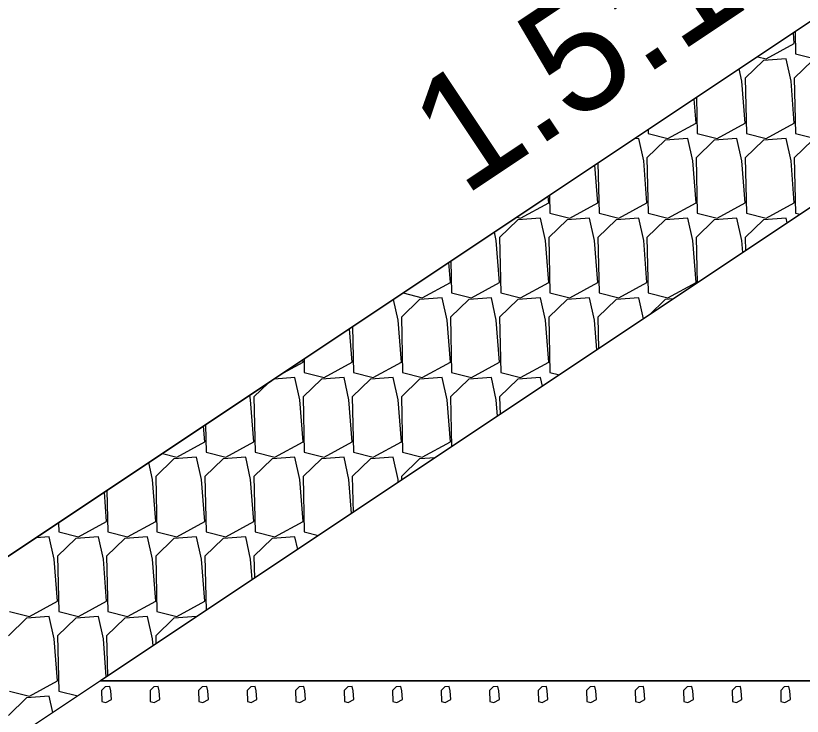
# Model space of a CAD drawing. Extents: x -26 to 4903, y -1010 to 9587.
# Drawn here: x 85.43 to 95.6, y 4004.54 to 4013.6 of the extents above; entities that cross this region are included whole.
import ezdxf

# ---------------------------------------------------------------- set-up
doc = ezdxf.new("R2010")
doc.units = 0
for name, color, linetype in [('Default', 7, 'Continuous'), ('Prop CMT Slope Grass', 7, 'Continuous'), ('Prop XS Class II Rip Rap Ditch Liner', 7, 'Continuous'), ('Prop XS Earthwork Shape', 7, 'Continuous'), ('Prop XS Side Slope Text', 7, 'Continuous')]:
    doc.layers.add(name, color=color, linetype=linetype)

msp = doc.modelspace()

# ---------------------------------------------------------------- linework, layer by layer
at = {"layer": 'Default'}
msp.add_line((106.5, 4020.723), (78.826, 4002.273), dxfattribs=at)
at = {"layer": 'Prop CMT Slope Grass'}
for p, q in [((110.001, 4020.653), (86.522, 4005)), ((86.522, 4005), (104.025, 4005))]:
    msp.add_line(p, q, dxfattribs=at)
at = {"layer": 'Prop XS Class II Rip Rap Ditch Liner'}
for p, q in [((78.826, 4002.273), (106.5, 4020.723)), ((95.492, 4013.239), (95.481, 4013.377)), ((95.502, 4013.39), (95.508, 4013.105)), ((95.129, 4013.041), (95.492, 4013.239)), ((95.019, 4013.068), (95.129, 4013.041)), ((95.508, 4013.105), (95.764, 4013.041)), ((95.093, 4013.018), (94.857, 4012.789)), ((95.386, 4013.041), (95.093, 4013.018)), ((95.45, 4012.751), (95.386, 4013.041)), ((95.728, 4013.018), (95.492, 4012.789)), ((94.815, 4012.751), (94.78, 4012.909)), ((94.857, 4012.209), (94.815, 4012.751)), ((94.857, 4012.789), (94.873, 4012.076)), ((95.492, 4012.209), (95.45, 4012.751)), ((95.492, 4012.789), (95.508, 4012.076)), ((94.222, 4012.209), (94.198, 4012.521)), ((94.228, 4012.541), (94.238, 4012.076)), ((93.859, 4012.011), (94.222, 4012.209)), ((94.494, 4012.011), (94.857, 4012.209)), ((95.129, 4012.011), (95.492, 4012.209)), ((93.602, 4012.124), (93.603, 4012.076)), ((93.603, 4012.076), (93.859, 4012.011)), ((94.238, 4012.076), (94.494, 4012.011)), ((94.873, 4012.076), (95.129, 4012.011)), ((95.508, 4012.076), (95.764, 4012.011)), ((93.481, 4012.011), (93.426, 4012.007)), ((93.545, 4011.721), (93.481, 4012.011)), ((93.823, 4011.988), (93.588, 4011.76)), ((94.116, 4012.011), (93.823, 4011.988)), ((94.18, 4011.721), (94.116, 4012.011)), ((94.458, 4011.988), (94.222, 4011.76)), ((94.751, 4012.011), (94.458, 4011.988)), ((94.815, 4011.721), (94.751, 4012.011)), ((95.093, 4011.988), (94.857, 4011.76)), ((95.386, 4012.011), (95.093, 4011.988)), ((95.45, 4011.721), (95.386, 4012.011)), ((95.728, 4011.988), (95.492, 4011.76)), ((93.588, 4011.76), (93.603, 4011.046)), ((94.222, 4011.76), (94.238, 4011.046)), ((94.857, 4011.76), (94.873, 4011.046)), ((95.492, 4011.76), (95.508, 4011.046)), ((92.953, 4011.179), (92.914, 4011.665)), ((92.954, 4011.692), (92.968, 4011.046)), ((93.588, 4011.179), (93.545, 4011.721)), ((94.222, 4011.179), (94.18, 4011.721)), ((94.857, 4011.179), (94.815, 4011.721)), ((95.492, 4011.179), (95.45, 4011.721)), ((92.318, 4011.179), (92.311, 4011.263)), ((92.328, 4011.275), (92.333, 4011.046)), ((91.954, 4010.981), (92.318, 4011.179)), ((92.589, 4010.981), (92.953, 4011.179)), ((93.224, 4010.981), (93.588, 4011.179)), ((93.859, 4010.981), (94.222, 4011.179)), ((94.494, 4010.981), (94.857, 4011.179)), ((95.129, 4010.981), (95.492, 4011.179)), ((92.333, 4011.046), (92.589, 4010.981)), ((92.968, 4011.046), (93.224, 4010.981)), ((93.603, 4011.046), (93.859, 4010.981)), ((94.238, 4011.046), (94.494, 4010.981)), ((94.873, 4011.046), (95.129, 4010.981)), ((95.508, 4011.046), (95.568, 4011.031)), ((91.919, 4010.958), (91.683, 4010.73)), ((91.906, 4010.993), (91.954, 4010.981)), ((92.212, 4010.981), (91.919, 4010.958)), ((92.275, 4010.692), (92.212, 4010.981)), ((92.554, 4010.958), (92.318, 4010.73)), ((92.846, 4010.981), (92.554, 4010.958)), ((92.91, 4010.692), (92.846, 4010.981)), ((93.189, 4010.958), (92.953, 4010.73)), ((93.481, 4010.981), (93.189, 4010.958)), ((93.545, 4010.692), (93.481, 4010.981)), ((93.823, 4010.958), (93.588, 4010.73)), ((94.116, 4010.981), (93.823, 4010.958)), ((94.18, 4010.692), (94.116, 4010.981)), ((94.458, 4010.958), (94.222, 4010.73)), ((94.751, 4010.981), (94.458, 4010.958)), ((94.815, 4010.692), (94.751, 4010.981)), ((95.093, 4010.958), (94.857, 4010.73)), ((95.386, 4010.981), (95.093, 4010.958)), ((95.4, 4010.919), (95.386, 4010.981)), ((91.64, 4010.692), (91.616, 4010.8)), ((91.683, 4010.73), (91.698, 4010.016)), ((92.318, 4010.73), (92.333, 4010.016)), ((92.953, 4010.73), (92.968, 4010.016)), ((93.588, 4010.73), (93.603, 4010.016)), ((94.222, 4010.73), (94.235, 4010.142)), ((94.857, 4010.73), (94.861, 4010.56)), ((91.683, 4010.15), (91.64, 4010.692)), ((92.318, 4010.15), (92.275, 4010.692)), ((92.953, 4010.15), (92.91, 4010.692)), ((93.588, 4010.15), (93.545, 4010.692)), ((94.222, 4010.15), (94.18, 4010.692)), ((94.827, 4010.537), (94.815, 4010.692)), ((91.054, 4010.425), (91.063, 4010.016)), ((91.048, 4010.15), (91.028, 4010.408)), ((90.684, 4009.952), (91.048, 4010.15)), ((91.319, 4009.952), (91.683, 4010.15)), ((91.954, 4009.952), (92.318, 4010.15)), ((92.589, 4009.952), (92.953, 4010.15)), ((93.224, 4009.952), (93.588, 4010.15)), ((93.859, 4009.952), (94.222, 4010.15)), ((90.437, 4010.014), (90.684, 4009.952)), ((91.063, 4010.016), (91.319, 4009.952)), ((91.698, 4010.016), (91.954, 4009.952)), ((92.333, 4010.016), (92.589, 4009.952)), ((92.968, 4010.016), (93.224, 4009.952)), ((93.603, 4010.016), (93.859, 4009.952)), ((90.37, 4009.662), (90.311, 4009.93)), ((90.649, 4009.929), (90.413, 4009.7)), ((90.942, 4009.952), (90.649, 4009.929)), ((91.005, 4009.662), (90.942, 4009.952)), ((91.284, 4009.929), (91.048, 4009.7)), ((91.577, 4009.952), (91.284, 4009.929)), ((91.64, 4009.662), (91.577, 4009.952)), ((91.919, 4009.929), (91.683, 4009.7)), ((92.212, 4009.952), (91.919, 4009.929)), ((92.275, 4009.662), (92.212, 4009.952)), ((92.554, 4009.929), (92.318, 4009.7)), ((92.846, 4009.952), (92.554, 4009.929)), ((92.91, 4009.662), (92.846, 4009.952)), ((93.189, 4009.929), (92.953, 4009.7)), ((93.481, 4009.952), (93.189, 4009.929)), ((93.541, 4009.68), (93.481, 4009.952)), ((93.823, 4009.929), (93.621, 4009.733)), ((93.927, 4009.937), (93.823, 4009.929)), ((90.413, 4009.7), (90.428, 4008.987)), ((91.048, 4009.7), (91.063, 4008.987)), ((91.683, 4009.7), (91.698, 4008.987)), ((92.318, 4009.7), (92.333, 4008.987)), ((92.953, 4009.7), (92.961, 4009.293)), ((90.413, 4009.12), (90.37, 4009.662)), ((91.048, 4009.12), (91.005, 4009.662)), ((91.683, 4009.12), (91.64, 4009.662)), ((92.318, 4009.12), (92.275, 4009.662)), ((92.94, 4009.279), (92.91, 4009.662)), ((89.778, 4009.12), (89.744, 4009.552)), ((89.781, 4009.576), (89.793, 4008.987)), ((88.89, 4008.982), (89.143, 4009.12)), ((89.143, 4009.12), (89.141, 4009.15)), ((89.155, 4009.159), (89.158, 4008.987)), ((89.414, 4008.922), (89.778, 4009.12)), ((90.049, 4008.922), (90.413, 4009.12)), ((90.684, 4008.922), (91.048, 4009.12)), ((91.319, 4008.922), (91.683, 4009.12)), ((91.954, 4008.922), (92.318, 4009.12)), ((89.158, 4008.987), (89.414, 4008.922)), ((89.793, 4008.987), (90.049, 4008.922)), ((90.428, 4008.987), (90.684, 4008.922)), ((91.063, 4008.987), (91.319, 4008.922)), ((91.698, 4008.987), (91.954, 4008.922)), ((92.333, 4008.987), (92.456, 4008.956)), ((89.037, 4008.922), (88.768, 4008.901)), ((89.1, 4008.633), (89.037, 4008.922)), ((89.379, 4008.899), (89.143, 4008.671)), ((89.672, 4008.922), (89.379, 4008.899)), ((89.735, 4008.633), (89.672, 4008.922)), ((90.014, 4008.899), (89.778, 4008.671)), ((90.307, 4008.922), (90.014, 4008.899)), ((90.37, 4008.633), (90.307, 4008.922)), ((90.649, 4008.899), (90.413, 4008.671)), ((90.942, 4008.922), (90.649, 4008.899)), ((91.005, 4008.633), (90.942, 4008.922)), ((91.284, 4008.899), (91.048, 4008.671)), ((91.577, 4008.922), (91.284, 4008.899)), ((91.64, 4008.633), (91.577, 4008.922)), ((91.919, 4008.899), (91.683, 4008.671)), ((92.212, 4008.922), (91.919, 4008.899)), ((92.236, 4008.81), (92.212, 4008.922)), ((88.697, 4008.854), (88.508, 4008.671)), ((88.465, 4008.633), (88.453, 4008.691)), ((88.508, 4008.091), (88.465, 4008.633)), ((88.508, 4008.671), (88.523, 4007.957)), ((89.143, 4008.091), (89.1, 4008.633)), ((89.143, 4008.671), (89.158, 4007.957)), ((89.778, 4008.091), (89.735, 4008.633)), ((89.778, 4008.671), (89.793, 4007.957)), ((90.413, 4008.091), (90.37, 4008.633)), ((90.413, 4008.671), (90.428, 4007.957)), ((91.048, 4008.091), (91.005, 4008.633)), ((91.048, 4008.671), (91.062, 4008.027)), ((91.657, 4008.423), (91.64, 4008.633)), ((91.683, 4008.671), (91.688, 4008.444)), ((87.873, 4008.091), (87.857, 4008.294)), ((87.881, 4008.31), (87.888, 4007.957)), ((87.509, 4007.893), (87.873, 4008.091)), ((88.144, 4007.893), (88.508, 4008.091)), ((88.779, 4007.893), (89.143, 4008.091)), ((89.414, 4007.893), (89.778, 4008.091)), ((90.049, 4007.893), (90.413, 4008.091)), ((90.684, 4007.893), (91.048, 4008.091)), ((87.474, 4007.87), (87.238, 4007.641)), ((87.325, 4007.939), (87.509, 4007.893)), ((87.767, 4007.893), (87.474, 4007.87)), ((87.831, 4007.603), (87.767, 4007.893)), ((88.109, 4007.87), (87.873, 4007.641)), ((87.888, 4007.957), (88.144, 4007.893)), ((88.402, 4007.893), (88.109, 4007.87)), ((88.465, 4007.603), (88.402, 4007.893)), ((88.744, 4007.87), (88.508, 4007.641)), ((88.523, 4007.957), (88.779, 4007.893)), ((89.037, 4007.893), (88.744, 4007.87)), ((89.1, 4007.603), (89.037, 4007.893)), ((89.379, 4007.87), (89.143, 4007.641)), ((89.158, 4007.957), (89.414, 4007.893)), ((89.672, 4007.893), (89.379, 4007.87)), ((89.735, 4007.603), (89.672, 4007.893)), ((90.014, 4007.87), (89.778, 4007.641)), ((89.793, 4007.957), (90.049, 4007.893)), ((90.307, 4007.893), (90.014, 4007.87)), ((90.37, 4007.603), (90.307, 4007.893)), ((90.649, 4007.87), (90.413, 4007.641)), ((90.428, 4007.957), (90.684, 4007.893)), ((90.85, 4007.885), (90.649, 4007.87)), ((87.196, 4007.603), (87.148, 4007.821)), ((87.238, 4007.061), (87.196, 4007.603)), ((87.238, 4007.641), (87.254, 4006.928)), ((87.873, 4007.061), (87.831, 4007.603)), ((87.873, 4007.641), (87.888, 4006.928)), ((88.508, 4007.061), (88.465, 4007.603)), ((88.508, 4007.641), (88.523, 4006.928)), ((89.143, 4007.061), (89.1, 4007.603)), ((89.143, 4007.641), (89.158, 4006.928)), ((89.77, 4007.165), (89.735, 4007.603)), ((89.778, 4007.641), (89.788, 4007.177)), ((90.373, 4007.568), (90.37, 4007.603)), ((90.413, 4007.641), (90.414, 4007.595)), ((86.607, 4007.461), (86.619, 4006.928)), ((86.603, 4007.061), (86.574, 4007.438)), ((86.24, 4006.863), (86.603, 4007.061)), ((86.874, 4006.863), (87.238, 4007.061)), ((87.509, 4006.863), (87.873, 4007.061)), ((88.144, 4006.863), (88.508, 4007.061)), ((88.779, 4006.863), (89.143, 4007.061)), ((85.981, 4007.043), (85.984, 4006.928)), ((85.862, 4006.863), (85.691, 4006.85)), ((85.926, 4006.573), (85.862, 4006.863)), ((85.984, 4006.928), (86.24, 4006.863)), ((86.497, 4006.863), (86.204, 4006.84)), ((86.561, 4006.573), (86.497, 4006.863)), ((86.619, 4006.928), (86.874, 4006.863)), ((87.132, 4006.863), (86.839, 4006.84)), ((87.196, 4006.573), (87.132, 4006.863)), ((87.254, 4006.928), (87.509, 4006.863)), ((87.767, 4006.863), (87.474, 4006.84)), ((87.831, 4006.573), (87.767, 4006.863)), ((87.888, 4006.928), (88.144, 4006.863)), ((88.402, 4006.863), (88.109, 4006.84)), ((88.465, 4006.573), (88.402, 4006.863)), ((88.523, 4006.928), (88.779, 4006.863)), ((89.037, 4006.863), (88.744, 4006.84)), ((89.073, 4006.7), (89.037, 4006.863)), ((89.158, 4006.928), (89.343, 4006.881)), ((86.204, 4006.84), (85.968, 4006.611)), ((86.839, 4006.84), (86.603, 4006.611)), ((87.474, 4006.84), (87.238, 4006.611)), ((88.109, 4006.84), (87.873, 4006.611)), ((88.744, 4006.84), (88.508, 4006.611)), ((85.968, 4006.031), (85.926, 4006.573)), ((85.968, 4006.611), (85.984, 4005.898)), ((86.603, 4006.031), (86.561, 4006.573)), ((86.603, 4006.611), (86.619, 4005.898)), ((87.238, 4006.031), (87.196, 4006.573)), ((87.238, 4006.611), (87.254, 4005.898)), ((87.873, 4006.031), (87.831, 4006.573)), ((87.873, 4006.611), (87.888, 4005.911)), ((88.486, 4006.31), (88.465, 4006.573)), ((88.508, 4006.611), (88.514, 4006.328)), ((85.605, 4005.833), (85.968, 4006.031)), ((86.24, 4005.833), (86.603, 4006.031)), ((86.874, 4005.833), (87.238, 4006.031)), ((87.509, 4005.833), (87.873, 4006.031)), ((85.349, 4005.898), (85.605, 4005.833)), ((85.862, 4005.833), (85.569, 4005.81)), ((85.926, 4005.544), (85.862, 4005.833)), ((85.984, 4005.898), (86.24, 4005.833)), ((86.497, 4005.833), (86.204, 4005.81)), ((86.561, 4005.544), (86.497, 4005.833)), ((86.619, 4005.898), (86.874, 4005.833)), ((87.132, 4005.833), (86.839, 4005.81)), ((87.196, 4005.544), (87.132, 4005.833)), ((87.254, 4005.898), (87.509, 4005.833)), ((87.767, 4005.833), (87.474, 4005.81)), ((87.768, 4005.831), (87.767, 4005.833)), ((85.569, 4005.81), (85.333, 4005.582)), ((86.204, 4005.81), (85.968, 4005.582)), ((86.839, 4005.81), (86.603, 4005.582)), ((87.474, 4005.81), (87.238, 4005.582)), ((85.968, 4005.002), (85.926, 4005.544)), ((85.968, 4005.582), (85.984, 4004.868)), ((86.599, 4005.052), (86.561, 4005.544)), ((86.603, 4005.582), (86.614, 4005.062)), ((87.203, 4005.454), (87.196, 4005.544)), ((87.238, 4005.582), (87.24, 4005.479)), ((86.522, 4005), (85.022, 4004)), ((85.605, 4004.804), (85.968, 4005.002)), ((104.184, 4005), (86.522, 4005)), ((86.585, 4004.923), (86.538, 4004.877)), ((86.644, 4004.927), (86.585, 4004.923)), ((86.657, 4004.87), (86.644, 4004.927)), ((87.212, 4004.923), (87.165, 4004.877)), ((87.271, 4004.927), (87.212, 4004.923)), ((87.284, 4004.87), (87.271, 4004.927)), ((87.839, 4004.923), (87.792, 4004.877)), ((87.898, 4004.927), (87.839, 4004.923)), ((87.911, 4004.87), (87.898, 4004.927)), ((88.466, 4004.923), (88.419, 4004.877)), ((88.525, 4004.927), (88.466, 4004.923)), ((88.538, 4004.87), (88.525, 4004.927)), ((89.093, 4004.923), (89.046, 4004.877)), ((89.152, 4004.927), (89.093, 4004.923)), ((89.165, 4004.87), (89.152, 4004.927)), ((89.72, 4004.923), (89.673, 4004.877)), ((89.779, 4004.927), (89.72, 4004.923)), ((89.792, 4004.87), (89.779, 4004.927)), ((90.347, 4004.923), (90.3, 4004.877)), ((90.406, 4004.927), (90.347, 4004.923)), ((90.418, 4004.87), (90.406, 4004.927)), ((90.974, 4004.923), (90.927, 4004.877)), ((91.033, 4004.927), (90.974, 4004.923)), ((91.045, 4004.87), (91.033, 4004.927)), ((91.601, 4004.923), (91.554, 4004.877)), ((91.66, 4004.927), (91.601, 4004.923)), ((91.672, 4004.87), (91.66, 4004.927)), ((92.228, 4004.923), (92.181, 4004.877)), ((92.287, 4004.927), (92.228, 4004.923)), ((92.299, 4004.87), (92.287, 4004.927)), ((92.855, 4004.923), (92.808, 4004.877)), ((92.914, 4004.927), (92.855, 4004.923)), ((92.926, 4004.87), (92.914, 4004.927)), ((93.482, 4004.923), (93.435, 4004.877)), ((93.541, 4004.927), (93.482, 4004.923)), ((93.553, 4004.87), (93.541, 4004.927)), ((94.109, 4004.923), (94.062, 4004.877)), ((94.168, 4004.927), (94.109, 4004.923)), ((94.18, 4004.87), (94.168, 4004.927)), ((94.736, 4004.923), (94.689, 4004.877)), ((94.795, 4004.927), (94.736, 4004.923)), ((94.807, 4004.87), (94.795, 4004.927)), ((95.363, 4004.923), (95.316, 4004.877)), ((95.422, 4004.927), (95.363, 4004.923)), ((95.434, 4004.87), (95.422, 4004.927)), ((85.349, 4004.868), (85.605, 4004.804)), ((85.984, 4004.868), (86.231, 4004.806)), ((86.538, 4004.877), (86.541, 4004.734)), ((86.665, 4004.761), (86.657, 4004.87)), ((87.165, 4004.877), (87.168, 4004.734)), ((87.292, 4004.761), (87.284, 4004.87)), ((87.792, 4004.877), (87.795, 4004.734)), ((87.919, 4004.761), (87.911, 4004.87)), ((88.419, 4004.877), (88.422, 4004.734)), ((88.546, 4004.761), (88.538, 4004.87)), ((89.046, 4004.877), (89.049, 4004.734)), ((89.173, 4004.761), (89.165, 4004.87)), ((89.673, 4004.877), (89.676, 4004.734)), ((89.8, 4004.761), (89.792, 4004.87)), ((90.3, 4004.877), (90.303, 4004.734)), ((90.427, 4004.761), (90.418, 4004.87)), ((90.927, 4004.877), (90.93, 4004.734)), ((91.054, 4004.761), (91.045, 4004.87)), ((91.554, 4004.877), (91.557, 4004.734)), ((91.681, 4004.761), (91.672, 4004.87)), ((92.181, 4004.877), (92.184, 4004.734)), ((92.308, 4004.761), (92.299, 4004.87)), ((92.808, 4004.877), (92.811, 4004.734)), ((92.935, 4004.761), (92.926, 4004.87)), ((93.435, 4004.877), (93.438, 4004.734)), ((93.562, 4004.761), (93.553, 4004.87)), ((94.062, 4004.877), (94.065, 4004.734)), ((94.189, 4004.761), (94.18, 4004.87)), ((94.689, 4004.877), (94.692, 4004.734)), ((94.816, 4004.761), (94.807, 4004.87)), ((95.316, 4004.877), (95.319, 4004.734)), ((95.443, 4004.761), (95.434, 4004.87)), ((85.569, 4004.781), (85.333, 4004.552)), ((85.862, 4004.804), (85.569, 4004.781)), ((85.909, 4004.591), (85.862, 4004.804)), ((86.541, 4004.734), (86.592, 4004.722)), ((86.592, 4004.722), (86.665, 4004.761)), ((87.168, 4004.734), (87.219, 4004.722)), ((87.219, 4004.722), (87.292, 4004.761)), ((87.795, 4004.734), (87.846, 4004.722)), ((87.846, 4004.722), (87.919, 4004.761)), ((88.422, 4004.734), (88.473, 4004.722)), ((88.473, 4004.722), (88.546, 4004.761)), ((89.049, 4004.734), (89.1, 4004.722)), ((89.1, 4004.722), (89.173, 4004.761)), ((89.676, 4004.734), (89.727, 4004.722)), ((89.727, 4004.722), (89.8, 4004.761)), ((90.303, 4004.734), (90.354, 4004.722)), ((90.354, 4004.722), (90.427, 4004.761)), ((90.93, 4004.734), (90.981, 4004.722)), ((90.981, 4004.722), (91.054, 4004.761)), ((91.557, 4004.734), (91.608, 4004.722)), ((91.608, 4004.722), (91.681, 4004.761)), ((92.184, 4004.734), (92.235, 4004.722)), ((92.235, 4004.722), (92.308, 4004.761)), ((92.811, 4004.734), (92.862, 4004.722)), ((92.862, 4004.722), (92.935, 4004.761)), ((93.438, 4004.734), (93.489, 4004.722)), ((93.489, 4004.722), (93.562, 4004.761)), ((94.065, 4004.734), (94.116, 4004.722)), ((94.116, 4004.722), (94.189, 4004.761)), ((94.692, 4004.734), (94.743, 4004.722)), ((94.743, 4004.722), (94.816, 4004.761)), ((95.319, 4004.734), (95.37, 4004.722)), ((95.37, 4004.722), (95.443, 4004.761))]:
    msp.add_line(p, q, dxfattribs=at)
at = {"layer": 'Prop XS Earthwork Shape'}
msp.add_lwpolyline([(123.257, 4020.387), (110.001, 4020.653), (86.522, 4005), (104.025, 4005), (107.138, 4005.939), (108.788, 4006.45), (110.125, 4007.09), (111.879, 4008.014), (114.137, 4009.776), (117.221, 4012.119), (120.097, 4014.522), (125.272, 4018.326), (127.24, 4018.578), (132.126, 4019.166), (128, 4019.063), (124.665, 4018.979)], close=True, dxfattribs=at)

# ---------------------------------------------------------------- texts
at = {"layer": 'Prop XS Side Slope Text'}
msp.add_text('1.5:1', height=1.5, rotation=33.6901, dxfattribs=at).set_placement((91.217, 4011.253))

doc.saveas('drawing.dxf')
